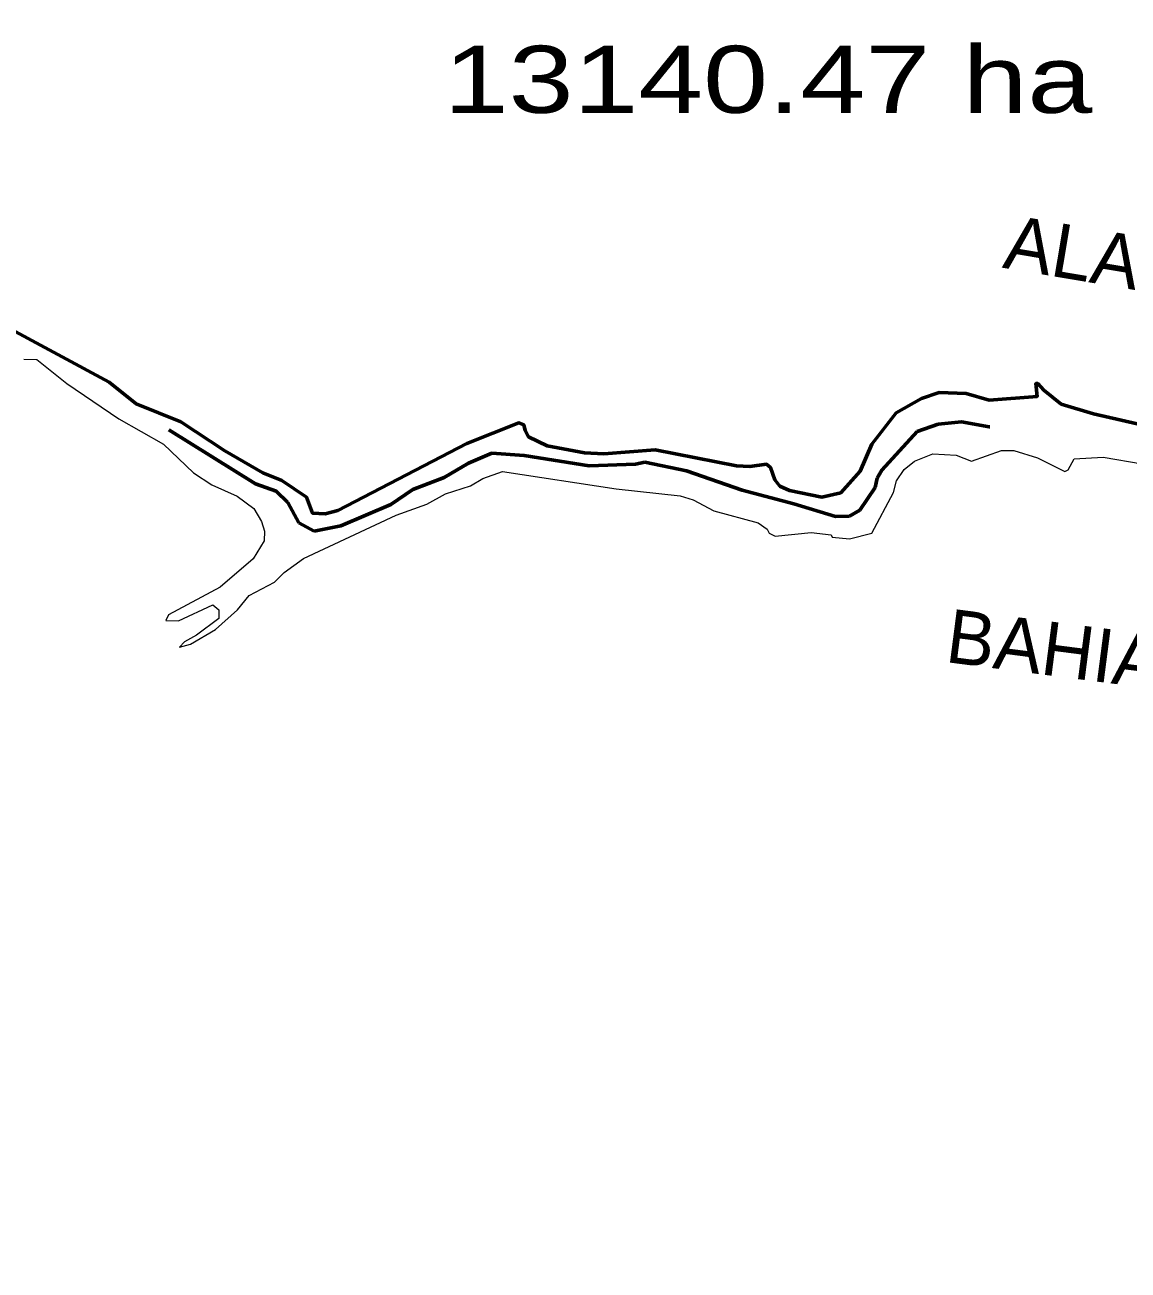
# Model space of a CAD drawing. Extents: x -1643653 to 4543381, y 1624270 to 13878484.
# Drawn here: x 590692 to 598915, y 8950583 to 8959862 of the extents above; entities that cross this region are included whole.
import ezdxf
from ezdxf.enums import TextEntityAlignment as Align

# ---------------------------------------------------------------- set-up
doc = ezdxf.new("R2010")
doc.units = 0
doc.header["$LTSCALE"] = 200
doc.linetypes.add('LONG_DASH_SHORT_DASH', pattern=[9.9, 6, -1.2, 1.5, -1.2])
for name, color, linetype, lineweight in [('1', 7, 'Continuous', 13), ('25', 7, 'Continuous', 13), ('27', 7, 'Continuous', 53), ('28', 7, 'Continuous', 53), ('7', 7, 'LONG_DASH_SHORT_DASH', 60)]:
    doc.layers.add(name, color=color, linetype=linetype, lineweight=lineweight)
doc.layers.add('42', color=7, linetype='Continuous')
doc.layers.add('63', color=7, linetype='Continuous')

msp = doc.modelspace()

# ---------------------------------------------------------------- linework, layer by layer
at = {"layer": '1', "lineweight": 25}
msp.add_spline([(814781, 9009175.5), (814787.2, 9009173.4), (814796.9, 9009173.4), (814799.4, 9009172.4), (814805.1, 9009174.5), (814805.6, 9009176.5), (814811.7, 9009179.5), (814811.7, 9009179.5), (814801.5, 9009181), (814790.7, 9009181.5), (814784.1, 9009183.1), (814777.4, 9009185.1), (814778.4, 9009175.5)], degree=3, dxfattribs=at)
at = {"layer": '25'}
for points in [[(594862.5, 8956673.6), (594585.9, 8956725.5), (594444.6, 8956791.6), (594420.1, 8956840.6), (594411.5, 8956881.7), (594373.8, 8956897.2), (593986.5, 8956741.5), (593024.9, 8956242.6), (592929.9, 8956217.7), (592835, 8956222.8), (592789.7, 8956341.7), (592606.3, 8956465.9), (592465.6, 8956523.5), (592181.6, 8956687.1), (591853.4, 8956904.4), (591520.9, 8957037.4), (591321.1, 8957200.7), (590522.6, 8957630)], [(590684.2, 8957372.3), (590781.5, 8957369.6), (591005.6, 8957189.1), (591390.8, 8956926.9), (591724.8, 8956737.2), (591949.4, 8956523.8), (592086.2, 8956435.1), (592274.8, 8956349.3), (592397.3, 8956258.1), (592456.5, 8956160.4), (592477.4, 8956090.3), (592474.5, 8956017), (592393.6, 8955882.5), (592147.6, 8955671.4), (591762.8, 8955464.9)], [(599276.6, 8956821.3), (598658.4, 8956963), (598417.2, 8957037), (598286.2, 8957141.3), (598243.2, 8957190.3), (598226.2, 8957190.3), (598238.1, 8957092.3), (597879.3, 8957064.6), (597707.1, 8957116.2), (597507.8, 8957122.3), (597374.1, 8957077.1), (597186.1, 8956972.4), (597004.9, 8956736.8), (596919, 8956537.3), (596774.8, 8956375.5), (596632.8, 8956343.6), (596391.2, 8956391.8), (596318.4, 8956424.7), (596280.9, 8956471.9), (596249.4, 8956564), (596220.4, 8956588.7), (596094.6, 8956570.7), (595996.6, 8956575.1), (595390.8, 8956696.7), (595007.1, 8956666.9), (594862.5, 8956673.6)], [(597003.9, 8956073.5), (597167.4, 8956377.6), (597189.2, 8956464.2), (597246.3, 8956548.8), (597323.6, 8956610.2), (597458.5, 8956666.4), (597633.6, 8956656.2), (597747.2, 8956610.1), (597972.1, 8956689.8), (598064.1, 8956689.8), (598239.7, 8956635), (598443.1, 8956534.1), (598468, 8956546.2), (598513.2, 8956629.3), (598729.6, 8956640.7), (599018.9, 8956591.1)], [(591762.8, 8955464.9), (591742.8, 8955422.7), (591836, 8955420.5), (592092.2, 8955540.4), (592137.1, 8955502.8), (592137.1, 8955438.7), (591972.1, 8955314.2), (591880.4, 8955265.1), (591844.9, 8955225.2), (591926.5, 8955246.3), (592111.5, 8955357.7), (592276, 8955503.1), (592363.4, 8955610), (592552.2, 8955708.7), (592624, 8955780.3), (592767.9, 8955885), (593458.4, 8956208.9), (593688.8, 8956290), (593826.7, 8956367.4), (594014.5, 8956427.2), (594104.1, 8956482.6), (594251.8, 8956534.1), (595099, 8956405.8), (595575.6, 8956353.7), (595673.6, 8956322.5), (595827.2, 8956241.5), (596157.4, 8956151.4), (596224.2, 8956103.8), (596238.8, 8956075.3), (596285.2, 8956053), (596551.6, 8956080.4), (596701.6, 8956061.6), (596708.8, 8956044.6), (596839, 8956031.7), (597003.9, 8956073.5)]]:
    msp.add_lwpolyline(points, dxfattribs=at)
at = {"layer": '27'}
for points in [[(591853.4, 8956904.4), (591520.9, 8957037.4), (591321.1, 8957200.7), (590522.6, 8957630), (590445.4, 8957756.5), (590486.6, 8958082.5), (590475.5, 8958269.4), (590460, 8958322.7), (590411.3, 8958320.8), (590281.4, 8958169.9), (590213.4, 8958120.7), (590089.5, 8958093.2), (589901.7, 8958091.4), (589756.1, 8958120.1), (589428.5, 8958275.3), (589288.6, 8958277.6), (588883.2, 8958402.7), (588677.6, 8958496.7), (587555.9, 8958762.2), (587392.7, 8958862), (587351, 8959003.1), (587368.2, 8959365.5)], [(599276.6, 8956821.3), (598658.4, 8956963), (598417.2, 8957037), (598286.2, 8957141.3), (598243.2, 8957190.3), (598226.2, 8957190.3), (598238.1, 8957092.3), (597879.3, 8957064.6), (597707.1, 8957116.2), (597507.8, 8957122.3), (597374.1, 8957077.1), (597186.1, 8956972.4), (597004.9, 8956736.8), (596919, 8956537.3), (596774.8, 8956375.5), (596632.8, 8956343.6), (596391.2, 8956391.8), (596318.4, 8956424.7), (596280.9, 8956471.9), (596249.4, 8956564), (596220.4, 8956588.7), (596094.6, 8956570.7), (595996.6, 8956575.1), (595390.8, 8956696.7), (595007.1, 8956666.9), (594862.5, 8956673.6)], [(594862.5, 8956673.6), (594585.9, 8956725.5), (594444.6, 8956791.6), (594420.1, 8956840.6), (594411.5, 8956881.7), (594373.8, 8956897.2), (593986.5, 8956741.5), (593024.9, 8956242.6), (592929.9, 8956217.7), (592835, 8956222.8), (592789.7, 8956341.7), (592606.3, 8956465.9), (592465.6, 8956523.5), (592181.6, 8956687.1), (591853.4, 8956904.4)]]:
    msp.add_lwpolyline(points, dxfattribs=at)
at = {"layer": '28'}
for points in [[(590522.6, 8957630), (591321.1, 8957200.7), (591520.9, 8957037.4), (591853.4, 8956904.4), (592181.6, 8956687.1), (592465.6, 8956523.5), (592606.3, 8956465.9), (592789.7, 8956341.7), (592835, 8956222.8), (592929.9, 8956217.7), (593024.9, 8956242.6), (593986.5, 8956741.5), (594373.8, 8956897.2), (594411.5, 8956881.7), (594420.1, 8956840.6), (594444.6, 8956791.6), (594585.9, 8956725.5), (594862.5, 8956673.6)], [(590522.6, 8957630), (591321.1, 8957200.7), (591520.9, 8957037.4), (591853.4, 8956904.4), (592181.6, 8956687.1), (592465.6, 8956523.5), (592606.3, 8956465.9), (592789.7, 8956341.7), (592835, 8956222.8), (592929.9, 8956217.7), (593024.9, 8956242.6), (593986.5, 8956741.5), (594373.8, 8956897.2), (594411.5, 8956881.7), (594420.1, 8956840.6), (594444.6, 8956791.6), (594585.9, 8956725.5), (594862.5, 8956673.6)], [(594862.5, 8956673.6), (595007.1, 8956666.9), (595390.8, 8956696.7), (595996.6, 8956575.1), (596094.6, 8956570.7), (596220.4, 8956588.7), (596249.4, 8956564), (596280.9, 8956471.9), (596318.4, 8956424.7), (596391.2, 8956391.8), (596632.8, 8956343.6), (596774.8, 8956375.5), (596919, 8956537.3), (597004.9, 8956736.8), (597186.1, 8956972.4), (597374.1, 8957077.1), (597507.8, 8957122.3), (597707.1, 8957116.2), (597879.3, 8957064.6), (598238.1, 8957092.3), (598226.2, 8957190.3), (598243.2, 8957190.3), (598286.2, 8957141.3), (598417.2, 8957037), (598658.4, 8956963), (599276.6, 8956821.3)], [(594862.5, 8956673.6), (595007.1, 8956666.9), (595390.8, 8956696.7), (595996.6, 8956575.1), (596094.6, 8956570.7), (596220.4, 8956588.7), (596249.4, 8956564), (596280.9, 8956471.9), (596318.4, 8956424.7), (596391.2, 8956391.8), (596632.8, 8956343.6), (596774.8, 8956375.5), (596919, 8956537.3), (597004.9, 8956736.8), (597186.1, 8956972.4), (597374.1, 8957077.1), (597507.8, 8957122.3), (597707.1, 8957116.2), (597879.3, 8957064.6), (598238.1, 8957092.3), (598226.2, 8957190.3), (598243.2, 8957190.3), (598286.2, 8957141.3), (598417.2, 8957037), (598658.4, 8956963), (599276.6, 8956821.3)]]:
    msp.add_lwpolyline(points, dxfattribs=at)
at = {"layer": '7'}
msp.add_lwpolyline([(591763.5, 8956844.7), (592411.2, 8956442.8), (592564.9, 8956388.5), (592651.2, 8956302.3), (592733.4, 8956151.1), (592848.3, 8956090.3), (593046.8, 8956129.1), (593418.6, 8956289.1), (593583.1, 8956399.4), (593816.8, 8956488.1), (593998.4, 8956596.2), (594173.5, 8956669.6), (594413, 8956654.5), (594897.5, 8956576.7), (595243.6, 8956587.5), (595312.5, 8956604.7), (595624.1, 8956539.8), (596038.9, 8956395.1), (596423.7, 8956293.5), (596735, 8956198.4), (596838.5, 8956200.5), (596916.4, 8956245.8), (597028.8, 8956414.3), (597044.2, 8956483.7), (597078.6, 8956544), (597342.3, 8956831.6), (597500, 8956885.7), (597673.4, 8956903.1), (597880.7, 8956866.4), (597885, 8956866.3)], dxfattribs=at)

# ---------------------------------------------------------------- texts
at = {"layer": '42'}
for s, rotation, p in [('ALAGOAS', 350.452, (599232.2, 8957841.5)), ('BAHIA', 352.646, (598339.8, 8955012.7))]:
    msp.add_text(s, height=400, rotation=rotation, dxfattribs=at).set_placement(p, align=Align.CENTER)
at = {"layer": '63', "width": 1.3}
msp.add_text(' 13140.47 ha', height=500, dxfattribs=at).set_placement((593572.8, 8959206.5))

doc.saveas('drawing.dxf')
